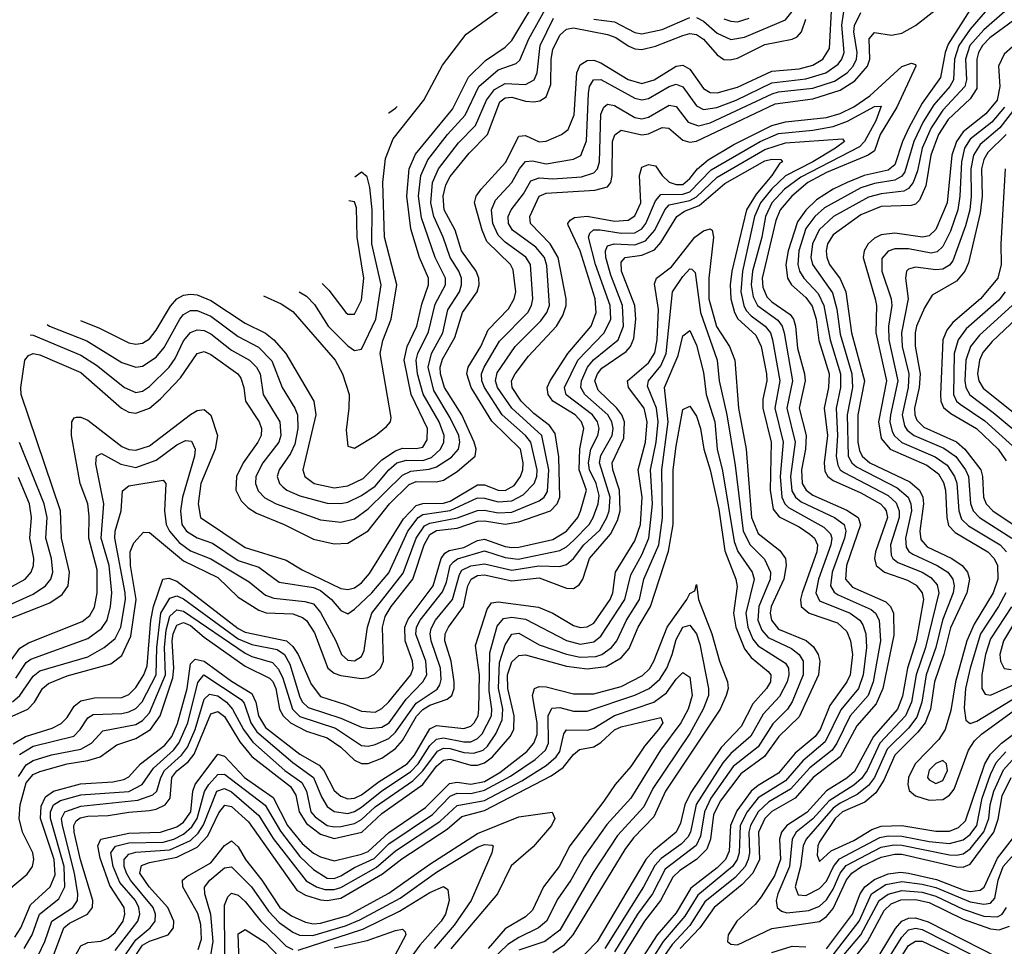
# Model space of a CAD drawing. Header units: inches. Extents: x 501365 to 657855, y 482276 to 547543.
# Tile 523 of 656: x 571391 to 574270, y 541956 to 544666. Entities that reach past the tile are written whole.
import ezdxf

# ---------------------------------------------------------------- set-up
doc = ezdxf.new("R2010")
doc.units = ezdxf.units.IN
doc.header["$MEASUREMENT"] = 0
doc.layers.add('A5574', color=7, linetype='Continuous')

msp = doc.modelspace()

# ---------------------------------------------------------------- linework, layer by layer
at = {"layer": 'A5574', "color": 5}
for points, elevation in [([(571342.7, 542617.3), (571414.8, 542650), (571434.2, 542670), (571457.9, 542710), (571475.1, 542724.9), (571530, 542746.9), (571657.3, 542782.7), (571690, 542806.6), (571716.3, 542863.7), (571731.9, 542970), (571715.3, 543070), (571714.3, 543110), (571724.2, 543135.8), (571752.4, 543167.6), (571770, 543166.7), (571870, 543083.4), (571970, 543034.7), (572030, 542976.8), (572090, 542939.2), (572111.8, 542931.8), (572190, 542928.8), (572218.2, 542918.2), (572230, 542909.4), (572253.2, 542873.2), (572292.3, 542770), (572310, 542755), (572330, 542748.4), (572390, 542739.1), (572410, 542742.2), (572428.3, 542751.7), (572446, 542770), (572455.1, 542790), (572451.6, 542890), (572459.5, 542920.5), (572477.1, 542950), (572540.9, 543030), (572573.3, 543130), (572590, 543160.4), (572610, 543172.6), (572670, 543179.3), (572730, 543199.1), (572750, 543200.6), (572810, 543190.5), (572850, 543197.5), (572942.7, 543230), (572962.5, 543250), (572970, 543269.5), (572967.8, 543387.8), (572956.2, 543456.2), (572939.6, 543479.6), (572893.8, 543513.8), (572856.9, 543550), (572831.2, 543590), (572829.4, 543610), (572839.4, 543630), (572878.3, 543681.7), (572960.9, 543770), (572979.5, 543800.5), (572988.7, 543830), (572989.2, 543850), (572965.4, 543970), (572942.1, 544010), (572884.8, 544070), (572882.2, 544090), (572909.9, 544150), (572930, 544158.8), (573072.6, 544167.4), (573110, 544177.3), (573119.2, 544190), (573123.6, 544210), (573124.6, 544310), (573131.4, 544328.6), (573150, 544342.8), (573210, 544329.2), (573230, 544331.7), (573270, 544350.4), (573288.6, 544348.6), (573330, 544313.7), (573350, 544307.3), (573370, 544310.7), (573600, 544420), (573710, 544434.8), (573790, 544459.4), (573832.7, 544487.3), (573869.8, 544530), (573876.6, 544550), (573875.2, 544610), (573890, 544628.3), (573940.6, 544620.6), (573970, 544625.9), (574010, 544649.2), (574130, 544743.3)], 3920), ([(571379.6, 542740.4), (571410, 542785.9), (571423.9, 542796.1), (571590, 542856.5), (571630, 542885.7), (571646.4, 542910), (571656.7, 542950), (571659.8, 542990), (571652.5, 543070), (571629.1, 543150), (571637.3, 543250), (571613.2, 543366.8), (571615.3, 543390), (571630, 543397.3), (571686.2, 543366.2), (571730, 543356.7), (571790, 543378.1), (571850, 543422.6), (571875.5, 543435.5), (571893.4, 543433.4), (571904.1, 543410), (571902.1, 543390), (571866.8, 543270), (571860.7, 543230), (571864.6, 543190), (571878.3, 543170), (571910, 543151), (571955, 543135), (572030, 543084.2), (572090, 543065.2), (572150, 543020.7), (572250, 543005.2), (572270, 542997.2), (572302.3, 542970), (572330, 542937.8), (572350, 542928.8), (572370, 542942), (572420.8, 542990), (572470, 543048.4), (572525.9, 543170), (572556.1, 543210), (572570, 543218.8), (572650, 543230.3), (572730, 543267.9), (572750, 543266.9), (572790, 543255.7), (572830, 543258.9), (572863.2, 543276.8), (572894.9, 543310), (572903.3, 543330), (572904.4, 543350), (572885.1, 543430), (572869.8, 543449.8), (572801.4, 543510), (572750, 543590), (572742, 543610), (572741, 543630), (572748.6, 543650), (572794.2, 543725.8), (572876.5, 543810), (572887.4, 543830), (572891.7, 543850), (572884.1, 543950), (572870.9, 543970.9), (572810, 544015.4), (572790, 544036.1), (572774.6, 544070), (572770.7, 544110), (572782.4, 544137.6), (572830, 544190.1), (572852.4, 544230), (572870, 544251.3), (572890, 544253.2), (572930, 544244.5), (573010, 544258), (573031.8, 544268.2), (573048.1, 544311.9), (573054.3, 544450), (573057.4, 544470), (573068.4, 544490), (573090, 544490.8), (573190, 544435.8), (573210, 544431.6), (573230, 544434.9), (573290, 544470.6), (573310, 544477.1), (573330, 544469.7), (573370, 544414.3), (573390, 544403), (573429.2, 544409.2), (573485.9, 544430), (573590, 544481.3), (573690, 544492.6), (573747.8, 544510), (573784, 544536), (573795, 544550), (573801.3, 544570), (573795, 544650), (573810, 544750.1)], 3960), ([(571568.8, 543785.8), (571624, 543764), (571710, 543720.9), (571730, 543716.7), (571750, 543720.1), (571770, 543733), (571790, 543757.9), (571831.7, 543828.3), (571850, 543849.1), (571870, 543860.5), (571890, 543863.5), (571910, 543860.8), (571950, 543844.4), (572050, 543778.5), (572110, 543748.7), (572134.3, 543730), (572169.5, 543690), (572251.2, 543550), (572256.5, 543510), (572218.4, 543350), (572224.2, 543330), (572251.5, 543310), (572310, 543296.9), (572350, 543302.6), (572395.5, 543324.5), (572450, 543379), (572490, 543405.4), (572510, 543412.6), (572550, 543411.6), (572570, 543416.2), (572582.4, 543437.6), (572583.6, 543470), (572535.7, 543570), (572515.4, 543670), (572523.5, 543710), (572551.8, 543770), (572566.4, 543833.6), (572586.3, 543890), (572586.7, 543910), (572560.3, 543970), (572534.2, 544054.2), (572522.8, 544150), (572529.8, 544230), (572547.8, 544272.2), (572656, 544404), (572702.8, 544497.2), (572753.4, 544546.6), (572810, 544585), (572830, 544605), (572916.6, 544750)], 4080), ([(571341.3, 542758.7), (571391.5, 542828.5), (571416.6, 542843.4), (571573.4, 542906.6), (571596.2, 542923.8), (571610, 542947.7), (571617.4, 542990), (571617.6, 543057.6), (571592.8, 543150), (571594.2, 543214.2), (571590, 543250), (571568.1, 543310), (571542.4, 543450), (571543.7, 543490), (571550, 543501.9), (571556.5, 543503.5), (571570, 543503.9), (571590, 543495.1), (571690, 543417.9), (571710, 543409), (571730, 543406.8), (571770, 543419.3), (571890, 543511.1), (571910, 543522.9), (571930, 543525.5), (571950, 543509.3), (571969.7, 543449.7), (571962.5, 543410), (571920.4, 543310), (571913, 543250), (571919.2, 543210), (572050, 543122.4), (572170, 543085.3), (572216.8, 543056.8), (572330, 543002.6), (572350, 542999.8), (572370, 543004.8), (572390, 543019), (572413.4, 543046.6), (572513.3, 543206.7), (572550, 543245.6), (572570, 543251.4), (572630, 543251.8), (572650, 543258), (572730, 543305.6), (572750, 543305.3), (572790, 543290.2), (572810, 543289), (572836.5, 543303.5), (572855.2, 543330), (572862.1, 543350), (572862.8, 543370), (572855.1, 543410), (572771.9, 543491.9), (572711.5, 543590), (572698.1, 543630), (572702.2, 543650), (572739.7, 543710), (572760.6, 543759.3), (572820.1, 543819.9), (572836.9, 543850), (572841.3, 543870), (572834, 543934), (572825.9, 543950), (572757.2, 544017.2), (572742.9, 544050), (572721, 544130), (572726.1, 544150), (572740.1, 544170), (572811.7, 544248.3), (572850, 544325.3), (572870, 544327.2), (572910, 544308.7), (572930, 544310.4), (572975.4, 544330), (572995.1, 544344.9), (573012.4, 544387.6), (573020.4, 544510), (573030, 544533.9), (573050, 544546.3), (573070, 544547.1), (573090, 544539.9), (573170, 544491.2), (573210, 544479.2), (573246.1, 544490), (573310, 544529.8), (573330, 544532.3), (573350, 544520.8), (573390, 544464.6), (573410, 544453.3), (573430, 544452), (573490, 544468.2), (573590, 544515.6), (573670, 544522.2), (573710, 544532.6), (573739.8, 544550), (573759, 544581), (573765.6, 544710)], 3980), ([(571471, 543774.4), (571478.1, 543770), (571587.2, 543727.2), (571690, 543663.5), (571730, 543649.7), (571750, 543652.4), (571790, 543678.7), (571813, 543707), (571858.8, 543790), (571870, 543804.1), (571890, 543815.2), (571910, 543815.2), (571950, 543798.8), (572030, 543739.9), (572088.7, 543708.7), (572127.8, 543667.8), (572158.1, 543590), (572195.7, 543530), (572203.4, 543510), (572203.9, 543470), (572195.7, 543424.3), (572183, 543397), (572149.4, 543350), (572143.9, 543330), (572150.1, 543310), (572160.1, 543300.1), (572172.3, 543290), (572210, 543273.2), (572290, 543252.2), (572330, 543251), (572350, 543255.1), (572390, 543274.6), (572430, 543302.2), (572470.2, 543350), (572494.1, 543370), (572521.8, 543378.2), (572570, 543376.6), (572594.7, 543385.3), (572620.9, 543410), (572631.3, 543430), (572631.8, 543450), (572617.3, 543490), (572570.6, 543570.6), (572554.1, 543630), (572550.3, 543670), (572555.1, 543690), (572586.7, 543753.3), (572606.1, 543833.9), (572635.6, 543890), (572635.7, 543910), (572605.4, 543970), (572566.1, 544086.1), (572557.4, 544150), (572563.6, 544210), (572584.5, 544255.5), (572641.9, 544330), (572693.7, 544386.3), (572733.1, 544470), (572790, 544519.1), (572842.3, 544537.7), (572853, 544547), (572879.3, 544610), (572940.6, 544719.4)], 4060), ([(574191.8, 544730), (574106.3, 544593.7), (574096.9, 544570), (574083.5, 544496.5), (574030, 544421.5), (573990.4, 544350), (573972.1, 544310), (573950, 544241), (573930, 544225.5), (573860.1, 544210), (573810.4, 544190), (573769.1, 544170), (573721, 544139), (573690, 544109), (573665.2, 544074.8), (573637.9, 543990), (573631.2, 543950), (573635.8, 543910), (573648.2, 543890), (573690, 543853.9), (573708.4, 543828.4), (573719.9, 543790), (573727.7, 543727.7), (573757.8, 543630), (573756.2, 543590), (573743.5, 543530), (573752.7, 543450), (573743.4, 543370), (573745.5, 543345.5), (573754.1, 543330), (573770, 543318.8), (573850, 543282.7), (573907.7, 543250), (573918.6, 543238.6), (573924.9, 543230), (573928.4, 543210), (573893.1, 543110), (573890.3, 543090), (573895.5, 543070), (573919.4, 543050), (573986.5, 543026.5), (574012.5, 543012.5), (574030.2, 542990.2), (574033.6, 542970), (574012.6, 542850), (573986.8, 542770), (573972.3, 542687.7), (573957.9, 542650), (573887.4, 542570), (573832.1, 542467.9), (573810, 542448.3), (573750, 542410.8), (573692.2, 542347.8), (573634.5, 542310), (573618, 542290), (573612.5, 542270), (573615.6, 542210), (573598, 542162), (573559.3, 542100.7), (573541.5, 542078.5), (573488.2, 542030), (573462.8, 541990), (573460.1, 541970), (573470, 541963), (573490, 541961.2), (573590, 542008.1), (573730, 542028.9), (573750, 542043.4), (573770, 542066.7), (573808.8, 542151.2), (573823.8, 542170), (573852.1, 542190), (573910, 542217.5), (573950, 542226.1), (573970, 542225.7), (574130, 542188.6), (574150, 542187.9), (574170, 542196.3), (574239.1, 542290), (574252.3, 542327.7), (574264.1, 542395.9), (574289.6, 542450.4)], 3920), ([(574232.5, 544710), (574170, 544637.8), (574136.6, 544590), (574124.5, 544550), (574121.9, 544490), (574110.7, 544470), (574063.7, 544416.3), (574033, 544367), (574005.6, 544310), (573979.2, 544220.8), (573970, 544207.8), (573950, 544196.8), (573890, 544186.7), (573850, 544174.5), (573744.5, 544115.5), (573715.6, 544090), (573690, 544055.2), (573669.2, 543990), (573666.7, 543950), (573671.4, 543930), (573684, 543910), (573725.4, 543865.4), (573742.1, 543830), (573760.4, 543730), (573791, 543630), (573791.3, 543590), (573777.9, 543530), (573781.9, 543450), (573778, 543390), (573782.8, 543362.8), (573790, 543350), (573801.6, 543341.6), (573930, 543274.2), (573953.5, 543253.5), (573962.9, 543230), (573962.7, 543210), (573937, 543130), (573939.6, 543099.6), (573944.1, 543090), (573958.7, 543078.7), (574030, 543050.2), (574055, 543035), (574073.4, 543013.4), (574078.4, 542990), (574039.5, 542830), (574011.8, 542750), (573998.6, 542670), (573981.2, 542630), (573906.3, 542550), (573869.3, 542470.7), (573852.7, 542447.3), (573830, 542427.4), (573757.8, 542382.2), (573710, 542329.2), (573661.7, 542290), (573649.3, 542270), (573642, 542190), (573607.3, 542110), (573603.1, 542090), (573605.8, 542070), (573618.9, 542058.9), (573634, 542053.9), (573698.7, 542061.3), (573730, 542073.7), (573750, 542092.6), (573770, 542123.6), (573789.9, 542170.1), (573807.4, 542192.6), (573910, 542246), (573947.2, 542252.8), (573970, 542251.9), (574110, 542224), (574130, 542222.5), (574150, 542227.2), (574170, 542241.7), (574210, 542291.5), (574224.7, 542330), (574228.6, 542370), (574239.7, 542410), (574267.9, 542472.1), (574301.3, 542510)], 3940), ([(571370, 542670.9), (571391.6, 542690), (571430, 542746.4), (571450, 542761.8), (571590, 542802.6), (571638, 542830), (571670, 542856.5), (571686.9, 542890), (571699.9, 542970), (571699.6, 542990), (571668.9, 543150), (571670.2, 543170), (571687.2, 543230), (571691.6, 543288.4), (571710, 543302.7), (571810, 543318.9), (571818.6, 543310), (571814.4, 543230), (571819, 543190), (571828.5, 543170), (571856.9, 543136.9), (571890, 543113), (571950, 543089.4), (572062.2, 543022.2), (572110, 542983.3), (572134.4, 542974.4), (572224.8, 542964.8), (572250, 542957.4), (572270, 542932.6), (572315.2, 542850), (572332, 542810), (572350, 542793.1), (572370, 542791.1), (572390, 542803.9), (572398.6, 542821.4), (572407.8, 542890), (572420.5, 542930), (572512.4, 543047.6), (572550.6, 543150), (572574.6, 543185.4), (572590, 543193.9), (572670.8, 543209.2), (572730, 543230.7), (572750, 543231.9), (572790, 543224.1), (572830, 543225.9), (572910, 543259.2), (572924.6, 543270), (572933.8, 543286.2), (572938.4, 543350), (572917.7, 543450), (572829.5, 543529.5), (572787.8, 543590), (572781.8, 543610), (572786.8, 543633.2), (572839.2, 543710), (572915, 543785.1), (572932.3, 543810), (572939.6, 543830), (572932.7, 543947.3), (572925.3, 543970), (572900.4, 544000.4), (572831.7, 544050), (572820.2, 544070), (572819.5, 544090), (572828.3, 544110), (572863.7, 544156.3), (572885.4, 544194.6), (572910, 544202.9), (572950, 544200.6), (573033.7, 544206.3), (573070, 544218), (573080.1, 544230), (573085.8, 544250), (573090.2, 544389.8), (573099.4, 544410), (573110, 544419), (573130, 544414.5), (573190, 544379.8), (573210, 544376), (573230, 544381), (573290, 544416.1), (573310, 544411.9), (573345.9, 544365.9), (573375.3, 544355.3), (573410, 544364.1), (573591.2, 544448.8), (573610, 544454.5), (573710, 544465.4), (573773.7, 544486.3), (573810.2, 544510), (573828.4, 544530), (573837.6, 544550), (573840, 544570), (573830.2, 544629.8), (573831.7, 544648.3), (573850, 544686.6)], 3940), ([(572103.7, 543858.5), (572155, 543835), (572190, 543812.3), (572313, 543670), (572334.8, 543630), (572353.8, 543570), (572353.5, 543530), (572345.1, 543465.1), (572350, 543419), (572370, 543412.5), (572431.4, 543450), (572463.9, 543476.1), (572475.1, 543490), (572477.5, 543502.5), (572444.5, 543690), (572452.5, 543727.5), (572476.8, 543790), (572494, 543890), (572458, 544030), (572452.9, 544190), (572460.4, 544259.6), (572482.8, 544317.2), (572572.3, 544430), (572627.4, 544532.6), (572696.2, 544623.8), (572790, 544691)], 4120), ([(573370, 544672), (573390, 544661.2), (573430, 544626.8), (573470, 544607.8), (573510, 544614.6), (573630, 544665.6), (573649.3, 544690)], 4040), ([(574271.2, 544690), (574210, 544636.5), (574169.4, 544590), (574156.5, 544550), (574159.3, 544490), (574154.4, 544470), (574090, 544400.8), (574056.6, 544350), (574030, 544290), (574016.3, 544223.7), (574003.7, 544190), (573990, 544171.8), (573975.8, 544164.2), (573910, 544156.5), (573873.3, 544146.7), (573770.1, 544090), (573728.9, 544051.1), (573709.5, 544010), (573704.7, 543970), (573708.9, 543950), (573767.3, 543867.3), (573779.8, 543819.8), (573790, 543746), (573824.5, 543630), (573826.2, 543590), (573810.4, 543510), (573813.4, 543390), (573824, 543370), (573838.1, 543358.1), (573956.9, 543296.9), (573988.8, 543270), (573997, 543250), (573998.6, 543230), (573980.9, 543150), (573983.4, 543123.4), (573990.8, 543110.8), (574002.5, 543102.5), (574074.1, 543070), (574104.4, 543050), (574119.1, 543030), (574123.1, 543010), (574120.7, 542990), (574089.1, 542910), (574069.9, 542830), (574041.6, 542750), (574029.1, 542670), (574014, 542626), (573990, 542594.5), (573927.4, 542532.6), (573890.2, 542450), (573873.2, 542426.8), (573840, 542400), (573790, 542375.4), (573770, 542360.6), (573690.4, 542269.6), (573682.3, 542250), (573674.3, 542190), (573658.5, 542130), (573666.8, 542106.8), (573690, 542105.3), (573730, 542125.7), (573750, 542146.9), (573770.4, 542190), (573787.7, 542212.3), (573905.7, 542274.3), (573930, 542279.7), (573970, 542278.8), (574050, 542262.8), (574110, 542256.6), (574150, 542267.8), (574170, 542283.4), (574189.8, 542310), (574205.1, 542390), (574230, 542458.8), (574246.6, 542493.4), (574274.8, 542525.2)], 3960), ([(571350.4, 542909.6), (571479.1, 542960.9), (571515.2, 542984.8), (571532.5, 543010), (571536.6, 543050), (571513, 543150), (571510.2, 543230), (571394.7, 543570), (571393.7, 543590), (571405.4, 543670), (571416.2, 543683.8), (571430, 543689.7), (571450, 543685.6), (571570, 543633.8), (571688.5, 543530), (571710, 543518.5), (571730, 543514.8), (571770, 543529.5), (571802.9, 543557.1), (571861.3, 543618.7), (571910, 543690.1), (571930, 543695.3), (571950, 543687.1), (572028.4, 543630), (572037.7, 543617.7), (572046.4, 543590), (572050.9, 543550), (572091, 543490), (572098.4, 543470), (572097, 543450), (572087.6, 543430), (572044.5, 543370), (572024.7, 543330), (572022.6, 543290), (572038.6, 543258.6), (572058.7, 543238.7), (572083.1, 543223.1), (572164.4, 543190), (572250, 543146.8), (572310, 543133.1), (572350, 543135.2), (572410, 543171), (572472, 543250), (572530, 543307.1), (572550, 543315.4), (572610, 543314), (572630, 543319.7), (572670, 543344.8), (572722.8, 543390), (572726, 543410), (572719.5, 543430), (572684, 543510), (572633.4, 543590), (572621.1, 543630), (572620.4, 543650), (572626.9, 543673.1), (572663.7, 543736.3), (572685.9, 543810), (572728.6, 543870), (572734.1, 543890), (572733.2, 543910), (572725.5, 543930), (572683.1, 543990), (572664.4, 544050), (572632, 544110), (572629.2, 544150), (572636.7, 544183.3), (572650, 544207.2), (572704.8, 544275.2), (572758.3, 544330), (572795, 544425.1), (572810, 544437.2), (572830, 544439.5), (572870, 544427.2), (572894.7, 544425.3), (572911.7, 544428.3), (572930, 544440.1), (572944, 544476), (572945.1, 544550), (572950, 544578.8), (572970, 544620.4), (572990, 544638.3), (573010, 544641.8), (573110, 544622.8), (573133.7, 544613.7), (573170, 544588.8), (573190, 544580.5), (573210, 544578.6), (573250, 544588.3), (573330, 544619.7), (573350, 544625.1), (573370, 544622.1), (573390, 544608.9), (573430, 544563.4), (573450, 544549.8), (573468, 544548), (573490, 544553.3), (573570, 544593.1), (573650, 544609), (573664, 544616), (573677.3, 544630), (573690, 544667.2)], 4020), ([(571421.5, 543744.7), (571430, 543743.1), (571570, 543685.3), (571615.7, 543655.7), (571696.9, 543590), (571730, 543575.3), (571750, 543579.4), (571770, 543593), (571827.7, 543650), (571845.2, 543674.8), (571870, 543726.4), (571890, 543751.1), (571910, 543759), (571930, 543756.7), (571950, 543747.3), (572010, 543699.9), (572063.1, 543670), (572083.5, 543650), (572093.8, 543630), (572102.4, 543570), (572152, 543490), (572154.2, 543450), (572148.3, 543430), (572101.4, 543370), (572081, 543330), (572080.1, 543310), (572088.2, 543288.2), (572107.9, 543267.9), (572140.4, 543250), (572270, 543203.8), (572330, 543196.1), (572370, 543206.5), (572410, 543235.1), (572510, 543333.5), (572534.2, 543345.8), (572588.6, 543351.4), (572610, 543358.3), (572653.2, 543386.8), (572674.3, 543410), (572678.2, 543430), (572674.5, 543450), (572650, 543501.9), (572601.8, 543581.8), (572585.2, 543650), (572594.7, 543690), (572628.1, 543750), (572642.6, 543817.4), (572676.9, 543870), (572683.1, 543890), (572682.7, 543910), (572675.1, 543930), (572649.9, 543970.1), (572629.3, 544030), (572601.5, 544090), (572593.3, 544130), (572597.9, 544190), (572615.5, 544230), (572674.3, 544305.7), (572723.7, 544356.3), (572755.6, 544430), (572778.8, 544461.2), (572810, 544479.5), (572870, 544476.6), (572895.2, 544490), (572903.6, 544510), (572913, 544590), (572952.1, 544670)], 4040), ([(573070, 544666.8), (573130, 544659.9), (573190, 544628.1), (573210, 544624.6), (573270, 544636.6), (573350, 544672.5)], 4040), ([(573450, 544668.7), (573470, 544661.1), (573490, 544659.8), (573523.8, 544670)], 4060), ([(574296.6, 544663.4), (574227.7, 544612.3), (574206.2, 544590), (574194.8, 544570), (574189.5, 544550), (574190, 544464.3), (574170, 544434.7), (574106.1, 544373.9), (574077.6, 544330), (574054.8, 544270), (574040.1, 544179.9), (574021.8, 544138.2), (574010, 544126.4), (573997.6, 544122.4), (573910, 544119.8), (573850, 544095.2), (573770, 544037.1), (573753.4, 544010), (573749.1, 543990), (573750.6, 543970), (573759.1, 543950), (573790, 543908.5), (573806.7, 543870), (573823.3, 543750), (573861.1, 543610), (573842.1, 543510), (573841.9, 543430), (573846.3, 543406.3), (573854.6, 543390), (573876.3, 543370), (573994, 543314), (574022.3, 543290), (574031.7, 543270), (574034, 543250), (574023.4, 543170), (574026, 543146), (574044.5, 543124.5), (574116.2, 543090), (574146.3, 543070), (574162.2, 543050), (574168, 543030), (574160.9, 542990), (574112.8, 542887.2), (574093.3, 542810), (574066.2, 542730), (574054.5, 542650), (574038.3, 542610), (574017.5, 542582.5), (573950, 542515.6), (573918, 542442), (573894.7, 542405.3), (573862.2, 542377.8), (573797.3, 542350), (573775.2, 542330), (573730, 542261.7), (573724.3, 542250), (573722.9, 542222.9), (573730, 542204.3), (573764, 542236), (573830, 542266), (573882.4, 542297.6), (573910, 542307.4), (573969.9, 542309.9), (574070, 542293), (574110, 542293.5), (574136.4, 542303.6), (574156.3, 542323.7), (574213.2, 542490), (574230, 542518.3), (574261.4, 542550), (574300.4, 542579.6)], 3980), ([(574293.9, 544586.1), (574270, 544565.4), (574253.5, 544530), (574257, 544470), (574248.8, 544430), (574216.3, 544390), (574150, 544337.5), (574130.2, 544310), (574116.2, 544270), (574102.7, 544130), (574070, 544052.5), (574050, 544033.5), (574030.5, 544029.5), (573950, 544041.6), (573910, 544036.7), (573890, 544026.6), (573871.8, 544010), (573860.2, 543990), (573857.7, 543970), (573892.6, 543850), (573896, 543830), (573894, 543750), (573925.9, 543610), (573902.5, 543490), (573910, 543440.8), (573936, 543410), (574043.1, 543363.1), (574077.7, 543337.7), (574092.4, 543312.4), (574098.3, 543290), (574101.5, 543210), (574107.2, 543187.2), (574126.1, 543166.1), (574221.8, 543110), (574240.8, 543090), (574250.5, 543070), (574251.1, 543030), (574237.6, 542990), (574181.7, 542898.3), (574160.9, 542850), (574126.8, 542730), (574113.7, 542646.3), (574096.9, 542590), (574078.8, 542561.2), (574009.4, 542490), (573990, 542450), (573987.5, 542430), (573991.8, 542411.8), (574010, 542396), (574050, 542383.9), (574090, 542386.1), (574110, 542398.3), (574123.7, 542416.3), (574165.6, 542530), (574183.2, 542556.8), (574203.3, 542576.7), (574295.6, 542644.4)], 4020), ([(571371.8, 542548.2), (571408.1, 542570), (571485.6, 542594.3), (571512.6, 542607.4), (571530, 542625.1), (571550, 542658.9), (571570, 542674.4), (571610, 542683.1), (571690, 542683.8), (571710, 542693), (571730, 542713.1), (571754, 542750), (571763.5, 542776.5), (571774.8, 542910), (571782.2, 542950), (571809.9, 543030), (571827.1, 543032.9), (571850, 543023.7), (572030, 542886.1), (572050, 542875.4), (572171.3, 542850), (572190, 542833.1), (572205.5, 542810), (572242.8, 542722.8), (572270, 542686.7), (572343.7, 542663.7), (572390, 542643.8), (572430, 542641.4), (572450, 542651.7), (572470, 542671.6), (572534.7, 542750), (572541.2, 542770), (572539.5, 542790), (572518.1, 542850), (572516.7, 542890), (572526.7, 542913.3), (572600.2, 543010), (572623.1, 543090), (572634.1, 543105.9), (572646.7, 543113.3), (572690, 543122.3), (572730, 543142.9), (572750, 543146.4), (572810, 543125.4), (572830, 543122.9), (572850, 543123.6), (572950, 543146.2), (572990, 543170.3), (573023.1, 543210), (573031.2, 543228.8), (573048, 543290), (573027.3, 543350), (573029, 543411), (573040.3, 543470), (573034, 543490), (573014.9, 543510), (572949.5, 543550), (572936, 543570), (572933.7, 543590), (572942.1, 543610), (572993.3, 543690), (573061.8, 543770), (573076.9, 543810), (573074, 543850), (573029.4, 543990), (572994.8, 544065.2), (572993.5, 544070), (573000.7, 544079.3), (573013, 544087), (573050, 544091.1), (573130, 544076.9), (573170, 544079.7), (573190, 544092.2), (573207.4, 544130), (573203.7, 544210), (573210, 544235), (573230, 544242.4), (573250, 544238.1), (573269.6, 544210), (573290, 544190.4), (573310, 544183.5), (573330, 544184), (573350, 544200.9), (573372.9, 544230), (573404.3, 544255.7), (573479.3, 544300.7), (573590, 544356.5), (573630, 544367.3), (573750, 544380.2), (573790, 544391.7), (573830, 544411.2), (573876.9, 544443.1), (573970, 544529.2), (573998.2, 544538.2), (574010, 544534.3), (574011, 544530), (573955.3, 544410), (573906.6, 544330), (573890, 544282.3), (573872.2, 544270), (573750, 544218.9), (573695.6, 544190), (573648.8, 544150), (573614.5, 544110), (573601.6, 544078.4), (573562, 543910), (573563.9, 543883.9), (573575.6, 543855.6), (573590, 543840.8), (573643.8, 543803.8), (573654, 543790), (573659.4, 543770), (573665.2, 543705.2), (573685.9, 543630), (573687.4, 543610), (573670.6, 543530), (573690.7, 543450), (573688.8, 543410), (573677.1, 543350), (573679, 543310), (573690.2, 543290.2), (573710, 543275.3), (573810, 543231.9), (573842.4, 543210), (573849, 543189), (573808.6, 543070), (573805.8, 543030), (573826.4, 543006.4), (573923.3, 542963.3), (573936.9, 542950), (573945.7, 542930), (573946.6, 542866.6), (573915.1, 542710), (573894.9, 542665.1), (573838.6, 542601.4), (573790, 542510), (573711.1, 542450), (573658, 542390), (573590, 542351), (573569.5, 542330), (573551.5, 542290), (573554.3, 542210), (573534.7, 542170), (573503, 542137), (573421.6, 542070), (573379.4, 542010), (573322.4, 541950)], 3880), ([(571390, 542516.9), (571430, 542541.3), (571548.7, 542571.3), (571567.7, 542590), (571590, 542624.7), (571605.6, 542634.4), (571690, 542636.7), (571710, 542641.7), (571730, 542651.9), (571748.9, 542671.1), (571789.6, 542750.4), (571791.8, 542830), (571803.6, 542930), (571830, 542974.3), (571850, 542980.7), (571870, 542972.3), (572030, 542855.5), (572070, 542838.4), (572144, 542824), (572165.5, 542810), (572181, 542781), (572210, 542684.6), (572217.9, 542670), (572234.7, 542654.7), (572330, 542623.9), (572390, 542597.3), (572413.6, 542593.6), (572450, 542597.1), (572470.8, 542610), (572520.7, 542679.3), (572569.9, 542730), (572581.2, 542750), (572578.8, 542790), (572549.4, 542869.4), (572551.6, 542890), (572561.8, 542910), (572626.8, 542993.2), (572638.6, 543021.4), (572649.6, 543070), (572659.1, 543080.9), (572670.8, 543089.2), (572750, 543113.2), (572810, 543093.3), (572848.3, 543088.3), (572970, 543113.5), (572990, 543124.2), (573010, 543143.1), (573055.7, 543190), (573067.7, 543210), (573082, 543250), (573085.5, 543274.5), (573076.7, 543310), (573056.8, 543350), (573054.6, 543370), (573060.7, 543410), (573081, 543450), (573085.7, 543470), (573080.6, 543490), (573066, 543510), (572988.8, 543568.8), (572984.1, 543590), (573022.7, 543670), (573100.4, 543750), (573119, 543790), (573117.1, 543830), (573074.8, 543950), (573053.9, 544030), (573058.3, 544041.7), (573069, 544050.9), (573088.5, 544051.5), (573150, 544041.2), (573190, 544042.7), (573210, 544054.6), (573222.2, 544070), (573250, 544136.3), (573265.7, 544154.3), (573330, 544155.7), (573350, 544162.1), (573412.9, 544227.1), (573555.8, 544310), (573610, 544333.3), (573710, 544343), (573770, 544353.7), (573811.1, 544368.9), (573890, 544411.7), (573910, 544412.5), (573894.2, 544370), (573861.4, 544310), (573846.1, 544293.9), (573674.7, 544205.3), (573627.4, 544170), (573590.4, 544130), (573571.9, 544090), (573561.4, 544030), (573534, 543930), (573529.9, 543890), (573535.4, 543855.4), (573548.5, 543830), (573607.4, 543787.4), (573620.7, 543770), (573626.2, 543750), (573650.2, 543610), (573634.2, 543530), (573658.1, 543430), (573644.7, 543330), (573648.6, 543288.6), (573659.3, 543270), (573676.3, 543256.3), (573773.9, 543210), (573801.4, 543190), (573806.6, 543170), (573802.7, 543150), (573767.1, 543050), (573762.1, 543010), (573772.2, 542992.2), (573784.2, 542984.2), (573880.8, 542940.8), (573893.5, 542930), (573903.9, 542910), (573907.5, 542850), (573887, 542730), (573872.3, 542690), (573819.2, 542630), (573780.6, 542550), (573766.6, 542530), (573701.3, 542478.7), (573644.6, 542415.4), (573581.3, 542378.7), (573550, 542349.3), (573527.4, 542310), (573522.8, 542290), (573524.5, 542230), (573521.4, 542210), (573512, 542190), (573482.7, 542157.3), (573393.9, 542086.1), (573350, 542017.1), (573298.3, 541961.7), (573263, 541910)], 3860), ([(572469.3, 544393.2), (572470, 544392.9), (572490, 544406.9), (572494.3, 544411.5)], 4140), ([(574270.9, 544410), (574234, 544366), (574170, 544316), (574153.9, 544290), (574144.6, 544250), (574140.4, 544150), (574134.4, 544110), (574112.6, 544047.4), (574090, 544002.8), (574073.2, 543986.8), (574056.5, 543983.5), (573990, 543995.7), (573950, 543995.6), (573930, 543989.1), (573912.3, 543967.7), (573912.2, 543930), (573939.1, 543850), (573941.2, 543830), (573931.4, 543770), (573932.6, 543730), (573959, 543610), (573937.1, 543510), (573935.6, 543490), (573941.8, 543461.8), (573948.7, 543448.7), (573969.9, 543429.9), (574068, 543388), (574103, 543363), (574124.8, 543330), (574130.8, 543310.8), (574137.1, 543230), (574145.3, 543205.3), (574165.4, 543185.4), (574257.8, 543130), (574276.5, 543110)], 4040), ([(574303.9, 544410), (574257.1, 544350), (574199, 544301), (574179.9, 544270), (574172.6, 544230), (574173.4, 544150), (574168.8, 544110), (574156.6, 544063.4), (574119, 543961), (574110, 543947.9), (574090, 543936.6), (574070, 543934), (574010, 543941.7), (573990, 543936.2), (573984, 543930), (573981.5, 543910), (573989.2, 543849.2), (573969.3, 543750), (573971.1, 543710), (573991.2, 543630), (573988.8, 543590), (573971.6, 543510), (573978.1, 543478.1), (573985.9, 543465.9), (574006.3, 543450), (574093.1, 543413.1), (574128.1, 543388.1), (574156.7, 543350), (574165.7, 543330), (574171.6, 543251.6), (574178.8, 543230), (574197.6, 543210), (574291.6, 543150)], 4060), ([(571387.3, 542452.7), (571410, 542487.5), (571430, 542499.9), (571483.6, 542516.4), (571570, 542532.4), (571600.6, 542550), (571633.6, 542586.4), (571730, 542604.6), (571750, 542617.1), (571770, 542639.1), (571816.9, 542750), (571813.9, 542830), (571819, 542881), (571830, 542921.7), (571850, 542940.4), (571870, 542936.5), (572050, 542813.7), (572070, 542803.3), (572130, 542785.8), (572147.2, 542767.2), (572160.4, 542740.4), (572188.1, 542650), (572210, 542628.3), (572313.9, 542593.9), (572390, 542543.9), (572410, 542541.7), (572430, 542546.4), (572470, 542563.9), (572490, 542582.9), (572550, 542667.1), (572611.4, 542708.6), (572619.1, 542720.9), (572623.3, 542736.7), (572621.5, 542770), (572594.5, 542850), (572591, 542870), (572594, 542886), (572607.2, 542910), (572656.1, 542970), (572676.8, 543043.2), (572684.2, 543055.8), (572710, 543068.5), (572750, 543074.9), (572830, 543055.8), (572909.1, 543069.1), (572970, 543067.1), (572990, 543072.6), (573010, 543090.1), (573040.5, 543130), (573087.3, 543172.7), (573107.8, 543210), (573114.2, 543230), (573117.1, 543270), (573086.3, 543370), (573090, 543391.4), (573123.7, 543450), (573126.6, 543470), (573122, 543490), (573110.4, 543510), (573043.2, 543570), (573032, 543590), (573033.9, 543610), (573051, 543650), (573069, 543671), (573141.3, 543730), (573156.4, 543770), (573153.8, 543830), (573119.1, 543919.1), (573105, 543970), (573103.4, 543990), (573110, 544004.8), (573129.4, 544010.6), (573190, 544007.6), (573221.1, 544018.9), (573248.2, 544050), (573277.5, 544110), (573290, 544124), (573350, 544137.5), (573370, 544148), (573430, 544205.3), (573570, 544286.6), (573630, 544306), (573797.3, 544317.3), (573802.7, 544310), (573776, 544290), (573709.7, 544250), (573630, 544209.6), (573590, 544171.2), (573557.2, 544130), (573539.7, 544090), (573504.3, 543930), (573499.3, 543870), (573507.9, 543830), (573515.6, 543815.6), (573530, 543799.4), (573570.6, 543770), (573585.9, 543750), (573592.4, 543730), (573613.7, 543610), (573598.5, 543530), (573623.5, 543430), (573614.7, 543330), (573619, 543270), (573627.9, 543250), (573639.2, 543239.2), (573742.3, 543182.3), (573762, 543162), (573765.6, 543150), (573763.2, 543130), (573726.5, 543030), (573719.2, 542990), (573730, 542966.7), (573819.7, 542930), (573847.1, 542910), (573856.3, 542896.3), (573864.7, 542870), (573867.5, 542830), (573857.6, 542750), (573843.2, 542710), (573792, 542648), (573745.9, 542554.1), (573680.8, 542499.2), (573630, 542440.3), (573550, 542390.5), (573518.1, 542350), (573498.1, 542310), (573494.6, 542230), (573488.6, 542210), (573475.4, 542190), (573373.6, 542106.4), (573335.8, 542044.2), (573272.1, 541970), (573240.2, 541919.8)], 3840), ([(574275, 544330), (574222.2, 544277.8), (574210, 544256.7), (574203.6, 544230), (574205.5, 544150), (574199.6, 544100.4), (574164.9, 543955.1), (574154.5, 543930), (574130, 543901), (574059.4, 543860.6), (574036.4, 543823.6), (574013.7, 543770), (574009, 543750), (574009, 543711), (574024.2, 543630), (574020.6, 543590), (574007.5, 543530), (574008, 543510), (574014.5, 543494.5), (574034.7, 543474.7), (574130, 543431), (574154.8, 543410), (574201, 543350), (574206.1, 543330), (574208.8, 543270), (574217.1, 543250), (574236, 543230), (574316.2, 543176.2)], 4080), ([(571358.5, 542121.5), (571412.5, 542167.5), (571428.1, 542190), (571432.1, 542210), (571429.1, 542230), (571399.2, 542290), (571389.3, 542330), (571392, 542370), (571410, 542434.3), (571430, 542458.5), (571450, 542467.8), (571529.7, 542490.3), (571590, 542499.4), (571626.1, 542510), (571674.6, 542545.4), (571730, 542564.4), (571773.4, 542590), (571801.5, 542630), (571838.4, 542741.6), (571841.5, 542770), (571836.5, 542850), (571839.2, 542870), (571850, 542895.6), (571870, 542902.8), (571890, 542894.2), (571930, 542859.9), (572050, 542775.1), (572120.9, 542740.9), (572130.8, 542730.8), (572140.2, 542710), (572150.4, 542650), (572161.7, 542630), (572183, 542610), (572230, 542585.4), (572290, 542565.9), (572330, 542538.7), (572370, 542500.6), (572390, 542490.8), (572410, 542490.9), (572450, 542506.9), (572490, 542534.8), (572510, 542558.2), (572550.7, 542629.3), (572570, 542649.2), (572590, 542661.1), (572641, 542679), (572654.6, 542690), (572661.4, 542710), (572661.6, 542730), (572652.2, 542790), (572634.3, 542850), (572635.3, 542870), (572644.3, 542890), (572688.3, 542950), (572701.6, 543010), (572710.6, 543030), (572730, 543040.2), (572750, 543042.6), (572830, 543025.3), (572910, 543033.4), (572990, 543003.5), (573010, 543002.4), (573027, 543013), (573037.6, 543030), (573057.2, 543090), (573118.8, 543161.2), (573138.6, 543201.4), (573146.5, 543230), (573145.2, 543290), (573124.8, 543350), (573123.6, 543370), (573157.4, 543442.6), (573159.1, 543490), (573151.5, 543510), (573136.9, 543530), (573082.1, 543582.1), (573072.9, 543610), (573080, 543630), (573093.1, 543646.9), (573164.2, 543695.8), (573176.9, 543710), (573186.5, 543733.5), (573193, 543790), (573190, 543830), (573150.2, 543930), (573150, 543956.6), (573161.7, 543970), (573210, 543977.4), (573247.1, 543992.9), (573266, 544014), (573312.4, 544090), (573334.6, 544105.4), (573377.3, 544122.7), (573453, 544187), (573570, 544253.1), (573590, 544258), (573616.9, 544256.9), (573621.5, 544250), (573614, 544246), (573590.6, 544210), (573544.7, 544155.3), (573516.1, 544110), (573473.2, 543930), (573468.3, 543890), (573470, 543850), (573480.6, 543810), (573490.8, 543790.8), (573543.2, 543743.2), (573559, 543710), (573574.9, 543630), (573575.9, 543610), (573564.3, 543555.7), (573563.5, 543530), (573587.9, 543430), (573585, 543290), (573594.4, 543234.4), (573611.8, 543211.8), (573670, 543183.3), (573701.4, 543161.4), (573714.8, 543150), (573723.6, 543130), (573721.9, 543110), (573679, 542990), (573673.9, 542970), (573675.6, 542950), (573699.8, 542930), (573782, 542902), (573810, 542876.9), (573820.7, 542850), (573825.8, 542810), (573819.1, 542750), (573810, 542729.6), (573759.8, 542660.2), (573731.3, 542590), (573716.5, 542570), (573658.7, 542521.3), (573610, 542462.4), (573550, 542426.8), (573530, 542410), (573487.5, 542352.5), (573468.9, 542310), (573465.5, 542234.5), (573454.4, 542210), (573430, 542185.6), (573353.8, 542126.2), (573310, 542054.7), (573255.1, 541990), (573203, 541910)], 3820), ([(572207.8, 543869.6), (572230, 543857.1), (572252.6, 543832.6), (572293, 543770), (572350, 543712.4), (572370, 543698), (572390, 543702.7), (572431.8, 543790), (572448.3, 543890), (572420.5, 544010), (572421.4, 544110), (572415.1, 544175.1), (572406.7, 544206.7), (572390, 544219.6)], 4140), ([(572390, 544219.6), (572371.3, 544205.2)], 4140), ([(574272.8, 544230), (574260, 544010), (574260.9, 543950), (574251.5, 543910), (574200.5, 543850), (574119.4, 543780.6), (574102.3, 543757.7), (574090.5, 543730), (574083.1, 543570), (574084.3, 543550), (574092.2, 543532.2), (574113.8, 543513.8), (574188.7, 543470), (574252.4, 543410), (574275.6, 543375.6)], 4120), ([(572275.3, 543894.6), (572295.1, 543875.1), (572344.1, 543810), (572350, 543805.1), (572370, 543804.3), (572390, 543845.7), (572396.7, 543910), (572377.3, 544030), (572376, 544116), (572370, 544133.6), (572352.9, 544135.8)], 4160), ([(571376.9, 541983.1), (571394.3, 542010), (571422.4, 542077.6), (571479.5, 542130), (571494.6, 542165.4), (571491.7, 542210), (571451.3, 542330), (571453.8, 542366.2), (571466.8, 542393.2), (571490, 542410), (571568.7, 542431.3), (571663, 542437), (571695.6, 542444.4), (571710, 542452.3), (571743.9, 542490), (571815.2, 542544.8), (571836, 542570), (571852.6, 542607.4), (571880.6, 542710), (571890, 542782.5), (571904.3, 542795.7), (571930.1, 542790), (572010, 542731.5), (572070, 542695.4), (572081.5, 542670), (572089.3, 542630), (572110, 542596.2), (572210, 542518.4), (572266.2, 542486.2), (572280.6, 542470), (572310, 542411.9), (572330, 542395.8), (572350, 542387.7), (572370, 542389.6), (572390, 542399.4), (572441.9, 542438.1), (572523.9, 542490), (572544.9, 542515.1), (572590, 542591.9), (572610, 542601.8), (572690, 542592.8), (572710, 542600.1), (572719.9, 542610), (572731.3, 542630), (572733.9, 542650), (572735.3, 542750), (572723.6, 542836.4), (572757.4, 542942.6), (572770, 542960.8), (572790, 542963.7), (572907.9, 542947.9), (572950, 542930), (573010, 542894.5), (573030, 542888.5), (573050, 542890.3), (573070, 542901.7), (573117.7, 542970), (573125.6, 542990), (573133, 543050), (573190, 543142.2), (573205.8, 543190), (573211.5, 543270), (573198.9, 543350), (573221, 543430), (573226, 543490), (573217.2, 543530), (573171, 543590), (573167.9, 543610), (573230, 543662.2), (573248.1, 543691.9), (573254.9, 543730), (573258.5, 543818.5), (573247, 543893), (573253.1, 543910), (573297.2, 543942.8), (573364.7, 544030), (573390, 544048.5), (573410, 544054.1), (573415.7, 544050), (573420.1, 544030), (573405.7, 543910), (573406.2, 543850), (573428.7, 543768.7), (573466.8, 543710), (573482.2, 543670), (573493.1, 543530), (573515.4, 543410), (573530.7, 543210), (573550, 543163.6), (573613.8, 543113.8), (573630.6, 543090), (573632.6, 543070), (573625.4, 543030), (573588, 542950), (573585.4, 542930), (573589, 542910), (573610, 542883.8), (573690.8, 542850.8), (573712.5, 542832.5), (573725.5, 542810), (573730.3, 542790), (573726.2, 542750), (573670, 542627.8), (573610.5, 542569.5), (573569, 542511), (573499.1, 542460.9), (573439.2, 542380.8), (573419.6, 542340.4), (573410.6, 542269.4), (573399.7, 542240.3), (573370, 542210.2), (573321.5, 542178.5), (573301.2, 542158.8), (573265.1, 542090), (573217.7, 542030), (573153.7, 541926.3)], 3780), ([(571403.7, 541950), (571427.7, 541990), (571449.2, 542050.8), (571504.9, 542095.1), (571522.6, 542130), (571520.9, 542190), (571481.2, 542330), (571480.8, 542350), (571489.4, 542370), (571510, 542382.9), (571570, 542399), (571710, 542408.9), (571748.8, 542430), (571782.5, 542477.5), (571840.5, 542530), (571856.6, 542550), (571882.1, 542610), (571912, 542728), (571929.3, 542750), (572038.3, 542678.3), (572047.3, 542667.3), (572067.1, 542610), (572083.9, 542583.9), (572190, 542493.4), (572249.8, 542450), (572273, 542393), (572290, 542365.5), (572310.4, 542350.4), (572350, 542344.9), (572370, 542350.8), (572390, 542363.6), (572450, 542411.2), (572533.9, 542466.1), (572556.5, 542490), (572590, 542543.7), (572610, 542562.1), (572630, 542566.2), (572690, 542554.1), (572710, 542554.4), (572730, 542563.7), (572742.8, 542577.2), (572770.5, 542630), (572771.6, 542650), (572763.6, 542703.6), (572765.3, 542814.7), (572787.3, 542892.7), (572805.3, 542914.7), (572830, 542918.9), (572870, 542912.9), (572990, 542850.6), (573030, 542839.7), (573070, 542847.1), (573090, 542862.8), (573160.5, 542970), (573177.7, 543042.3), (573210, 543100.7), (573230.3, 543150), (573241.5, 543250), (573235.4, 543350), (573252, 543430), (573257.4, 543490), (573252.6, 543530), (573226.2, 543593.8), (573229.6, 543610), (573265.9, 543654.1), (573281.3, 543690), (573299.3, 543870), (573330, 543914.9), (573350, 543936.8), (573355.9, 543935.9), (573366.4, 543926.4), (573382, 543810), (573430.3, 543670), (573436.6, 543610), (573458.7, 543510), (573482.7, 543362.7), (573506.5, 543170), (573526.8, 543130), (573568.3, 543088.3), (573586.5, 543050), (573585.6, 543030), (573551.8, 542950), (573549.7, 542910), (573560.9, 542880.9), (573579.2, 542859.2), (573647.3, 542827.3), (573670.3, 542810), (573681.7, 542790), (573682.2, 542750), (573650, 542671.7), (573636, 542650), (573593.4, 542606.6), (573550, 542540.1), (573477.4, 542482.6), (573411.9, 542390), (573393.1, 542350), (573381.5, 542278.5), (573369.2, 542250.8), (573278.5, 542181.5), (573240.9, 542110), (573197.1, 542050), (573130, 541940)], 3760), ([(574272.5, 543870), (574253.9, 543846.1), (574158.5, 543761.5), (574135, 543730), (574122.9, 543690), (574121.3, 543570), (574130.5, 543550.5), (574141.1, 543541.1), (574213, 543493), (574304.6, 543410)], 4140), ([(574292.5, 543830), (574197.1, 543742.9), (574171, 543710), (574157.4, 543670), (574154.2, 543610), (574157.7, 543590), (574168.9, 543568.9), (574237.5, 543517.5), (574341.4, 543430)], 4160), ([(574323.8, 543810), (574234.8, 543725.2), (574207.6, 543692.4), (574197.5, 543670), (574191.6, 543630), (574195.2, 543610), (574207.9, 543587.9), (574374.8, 543454.8)], 4180), ([(571445.2, 541930), (571464.5, 541970), (571484.4, 542030), (571545.9, 542070), (571559.5, 542090), (571560.7, 542110), (571551.4, 542170), (571515.7, 542310), (571513.3, 542330), (571522.4, 542350), (571570, 542366.4), (571736.6, 542383.4), (571780.5, 542399.5), (571791.6, 542410), (571803.5, 542450), (571814.6, 542470), (571864.4, 542515.6), (571881.4, 542538.6), (571904.2, 542590), (571930, 542678.7), (571946, 542694), (571970, 542688.7), (571995.4, 542670), (572013.3, 542650), (572045.5, 542590), (572072.9, 542552.9), (572166.3, 542470), (572215.5, 542435.5), (572229.3, 542410), (572242.4, 542350), (572254.5, 542334.5), (572290, 542310), (572310, 542305.5), (572330, 542307.2), (572370, 542315.2), (572390, 542326.9), (572430, 542364), (572540.2, 542439.8), (572570, 542469.5), (572612.7, 542527.3), (572630, 542535.6), (572650, 542534.8), (572690, 542522.8), (572719.1, 542520.9), (572746.3, 542530), (572758.6, 542541.4), (572782.7, 542577.3), (572801.7, 542618.3), (572803.5, 542650), (572791.4, 542711.4), (572794.2, 542785.8), (572810, 542837.8), (572830, 542869.3), (572850, 542872.1), (572910, 542837.6), (572990, 542810.4), (573030, 542802.3), (573075.8, 542804.2), (573093, 542810), (573121.4, 542830), (573136.9, 542850), (573165.1, 542910), (573203.2, 542970), (573215.6, 543030), (573259.7, 543130), (573270.4, 543209.6), (573268.5, 543350), (573286.6, 543490), (573276.6, 543590), (573316.2, 543683.8), (573330, 543740.9), (573350, 543757.1), (573370, 543714.2), (573390, 543634), (573398.4, 543570), (573423.2, 543490), (573430.5, 543410), (573446.4, 543346.4), (573480.4, 543140.4), (573491.2, 543111.2), (573532.8, 543050), (573538.4, 543030), (573513.8, 542930), (573520, 542890), (573534.9, 542854.9), (573550, 542834.6), (573630, 542784), (573638.7, 542770), (573640, 542750), (573635.2, 542730), (573613, 542687), (573564.5, 542635.5), (573528.8, 542571.2), (573470, 542520.5), (573447.1, 542492.9), (573369, 542371), (573352.2, 542290), (573344.5, 542275.5), (573325, 542255), (573266.4, 542213.6), (573247.7, 542192.3), (573215.3, 542130), (573101.8, 541950)], 3740), ([(571489.4, 541930), (571519.7, 542010), (571536.3, 542023.7), (571588.8, 542050), (571604, 542070), (571605.1, 542090), (571569.1, 542209.1), (571550, 542290), (571548.7, 542310), (571556.4, 542323.6), (571567.8, 542332.2), (571590, 542337), (571650, 542338.4), (571710, 542349.1), (571770, 542353.2), (571790, 542357.3), (571815.9, 542370), (571830.6, 542390), (571835.9, 542450), (571850, 542469.4), (571883.9, 542496.1), (571901.3, 542518.7), (571950, 542636), (571970, 542643.3), (571990, 542627.9), (572034.7, 542554.7), (572070, 542511.4), (572183.2, 542423.2), (572198.5, 542398.5), (572208.3, 542350), (572230, 542315.9), (572270, 542284), (572310, 542271.2), (572391.7, 542290), (572450, 542344.6), (572570, 542430), (572610, 542483.5), (572630, 542500.9), (572650, 542503.3), (572710, 542486.4), (572730, 542486.4), (572750, 542492.7), (572773.7, 542510), (572825.1, 542570), (572835.3, 542590), (572836.4, 542630), (572818.5, 542710), (572817.5, 542750), (572830, 542787.8), (572850, 542807), (572870, 542808.8), (572990, 542775.5), (573050, 542767.5), (573105.3, 542774.7), (573150, 542799.7), (573172.8, 542827.2), (573199.2, 542890), (573235.6, 542950), (573288.5, 543111.5), (573301.8, 543190), (573301.8, 543350), (573310, 543419), (573330, 543525.7), (573350, 543535.5), (573370, 543506), (573381.9, 543470), (573391, 543410), (573410, 543349.4), (573435, 543235), (573452.9, 543112.9), (573484.9, 543030), (573488.4, 543008.4), (573478, 542930), (573485.2, 542890), (573510, 542825.8), (573530, 542801), (573579.9, 542759.9), (573587.1, 542750), (573586.7, 542730), (573575.1, 542710), (573534.8, 542665.2), (573500.9, 542599.1), (573442.1, 542537.9), (573353.6, 542406.4), (573335.6, 542370), (573323.6, 542316.4), (573310, 542290), (573244.6, 542235.4), (573221.4, 542210), (573079.2, 541970), (573010, 541899.2)], 3720), ([(571330, 542941), (571430, 542985.8), (571466, 543010), (571481.9, 543030), (571487.4, 543050), (571484.3, 543090), (571467.6, 543150), (571471, 543210), (571462.9, 543250), (571390, 543429.9)], 4040), ([(571310, 542977.4), (571407, 543030), (571424.6, 543050), (571431.7, 543070), (571432.4, 543090), (571420.2, 543150), (571425.4, 543210), (571419.7, 543250), (571386.9, 543326.9)], 4060), ([(571531.6, 541890), (571570, 541958.2), (571590, 541967.7), (571628.4, 541971.6), (571650, 541980.2), (571670, 541996.9), (571693.3, 542030), (571698.4, 542050), (571696.5, 542070), (571654.5, 542134.5), (571625.8, 542214.2), (571619.8, 542250), (571628.6, 542270), (571710, 542286.9), (571802.9, 542290), (571850, 542306), (571870, 542319.1), (571891.4, 542350), (571897.6, 542410), (571903.8, 542430), (571970, 542517.9), (571990, 542512.8), (572048.7, 542450), (572131.8, 542391.8), (572174.4, 542310), (572217.1, 542257.1), (572250, 542228.3), (572270, 542217.9), (572310, 542206.5), (572390, 542225.4), (572410, 542233.5), (572470, 542289.1), (572577.7, 542362.3), (572647.9, 542432.1), (572670, 542436.1), (572710, 542430.3), (572750, 542438.6), (572795.1, 542464.9), (572873.6, 542526.4), (572894.5, 542550), (572904, 542576), (572903.6, 542610), (572890.5, 542689.5), (572896.6, 542710), (572910, 542716), (572930, 542715.1), (573010, 542694.8), (573070, 542695.1), (573150, 542716.3), (573211.9, 542748.1), (573232.3, 542767.7), (573245.6, 542790), (573284.5, 542890), (573341.8, 542970), (573350, 542988.4), (573364.7, 542995.3), (573370, 543014.4), (573375.4, 542970), (573414.5, 542870), (573436.7, 542790), (573461, 542730), (573462.1, 542710), (573457.1, 542690), (573439.2, 542650), (573278.8, 542410), (573245, 542335), (573186.1, 542273.9), (573160.1, 542239.9), (573008.5, 541990), (572981.3, 541958.7), (572950, 541937.1)], 3680), ([(574274, 542990), (574253.1, 542950), (574200.7, 542870), (574169.9, 542770), (574157, 542710), (574152.6, 542652.6), (574157.6, 542617.6), (574170, 542607.7), (574190, 542614.9), (574310, 542687.6)], 4040), ([(574290.6, 542949.4), (574230, 542855.5), (574214.9, 542810), (574204.7, 542750), (574204.6, 542710), (574214, 542694), (574230, 542690.5), (574310, 542726.3)], 4060), ([(574328.5, 542950), (574268.1, 542850), (574257.4, 542810), (574258.7, 542790), (574270, 542768.8), (574290, 542765.8)], 4080), ([(571670, 541944.1), (571736.7, 542030), (571742.6, 542050), (571739.4, 542070), (571729.1, 542090), (571683.4, 542143.4), (571663.8, 542190), (571657.5, 542230), (571670.6, 542249.4), (571710, 542259.3), (571810, 542261.2), (571841.9, 542270), (571870, 542284), (571894.3, 542305.7), (571909.4, 542330), (571931, 542409), (571944.4, 542430), (571970, 542458.8), (571990, 542460), (572108.8, 542368.8), (572153.1, 542293.1), (572210, 542219), (572250, 542180.6), (572290, 542156), (572310, 542154.8), (572330, 542162.4), (572370, 542186.8), (572427.2, 542212.8), (572470, 542256.5), (572598, 542342), (572650, 542395.6), (572670, 542404.4), (572710, 542402.9), (572750, 542412.5), (572826.2, 542453.8), (572897.8, 542502.2), (572927.9, 542530), (572937.3, 542550), (572936, 542630), (572947.1, 542652.9), (572970, 542654.7), (573010, 542644.3), (573050, 542644.3), (573189.7, 542690.3), (573231.1, 542710), (573262.4, 542737.6), (573282.8, 542770), (573299.1, 542810), (573310, 542853.5), (573330, 542889.2), (573350, 542895.1), (573370, 542870.1), (573379.5, 542839.5), (573404.8, 542710), (573404.8, 542690), (573389.1, 542650), (573350, 542578.5), (573242.3, 542417.7), (573215.6, 542364.4), (573139.3, 542280.7), (573067.8, 542172.2), (572970, 542003.8), (572926.8, 541970), (572850, 541944.8)], 3660), ([(571695.6, 541924.4), (571730, 541975.7), (571772.4, 542010), (571787.2, 542030), (571788, 542050), (571780.7, 542070), (571714.7, 542150), (571703.5, 542170), (571696.7, 542190), (571696.5, 542210), (571710, 542226.2), (571730, 542231.9), (571830, 542238.2), (571890, 542266), (571912.8, 542287.2), (571928.5, 542311.5), (571967.7, 542410), (571990, 542418), (572010, 542408.4), (572090, 542338.4), (572132.1, 542272.1), (572228.3, 542148.3), (572258.7, 542130), (572282.8, 542122.8), (572310, 542122.6), (572330, 542128.8), (572433.3, 542186.7), (572490, 542235.6), (572619.1, 542320.9), (572670, 542368.2), (572750, 542383), (572859.3, 542440.7), (572930, 542484.6), (572959.6, 542510), (572970, 542526), (572982.3, 542577.7), (572990, 542589.1), (573051.9, 542588.1), (573070, 542594.2), (573130, 542631.6), (573245, 542670), (573282.6, 542697.4), (573310, 542737.8), (573330, 542757.1), (573350, 542743.5), (573357.4, 542690), (573345.2, 542650), (573324.3, 542610), (573264.8, 542530), (573177.6, 542390), (573107.6, 542312.4), (573041.4, 542218.6), (573002.9, 542150), (572964.3, 542095.7), (572931, 542030), (572908.3, 542010), (572850, 541982.6), (572818.2, 541961.8), (572726.4, 541873.6)], 3640), ([(571714.1, 541905.9), (571750, 541959.3), (571770, 541971.3), (571825.4, 541990), (571840.7, 542010), (571841.2, 542030), (571824.4, 542070), (571769, 542130), (571742.5, 542170), (571747, 542193), (571770, 542201.7), (571850, 542217.2), (571910, 542246.4), (571940.9, 542279.1), (571973.2, 542346.8), (571991, 542369), (572010, 542365), (572060.3, 542320.3), (572201, 542121), (572226.4, 542106.4), (572270, 542092.1), (572290, 542090.2), (572330, 542097.3), (572451.5, 542168.5), (572507.8, 542212.2), (572640.6, 542299.4), (572683.9, 542336.1), (572750, 542353.1), (572945.4, 542454.6), (572980.5, 542479.5), (573010, 542517.3), (573027.9, 542532.1), (573070, 542539.8), (573090, 542552.3), (573130, 542589.5), (573150, 542598), (573265.5, 542625.5), (573271.8, 542610), (573259.2, 542590), (573218.1, 542541.9), (573178.1, 542481.8), (573131.7, 542430), (573099.4, 542380.6), (572999.8, 542250), (572968.2, 542190), (572922.1, 542130), (572890, 542062.1), (572870, 542043), (572810, 542007.9), (572760.6, 541950)], 3620), ([(571912.8, 541947.2), (571922.8, 541977.2), (571920.5, 542020.5), (571912.2, 542052.2), (571867.7, 542130), (571867, 542150), (571879.5, 542160.5), (571950, 542200.9), (571990, 542250.8), (572010, 542264.9), (572030, 542246.9), (572050.7, 542210.7), (572099, 542150), (572151.5, 542070), (572185.5, 542045.5), (572226.6, 542026.6), (572250, 542022), (572270, 542023.7), (572350, 542046.4), (572470, 542111.6), (572590, 542196.5), (572730, 542286.3), (572850, 542334.5), (572948.3, 542348.3), (572955.5, 542330), (572946.1, 542310), (572892.5, 542247.5), (572827.8, 542192.2), (572788, 542110), (572651.2, 541948.8)], 3580), ([(573750, 541949.1), (573826, 542050), (573848.2, 542110), (573862, 542130), (573890, 542151.5), (573930, 542168.5), (573966.9, 542173.1), (573990, 542170.3), (574072, 542152), (574150, 542121.1), (574170, 542117), (574199.1, 542120.9), (574211.1, 542128.9), (574250, 542213.9), (574300.8, 542279.2)], 3880), ([(571949.8, 541930.2), (571956.4, 541970), (571949.5, 542049.5), (571932, 542110), (571930.8, 542129.2), (571947, 542150), (571990, 542185.7), (572010, 542188.4), (572068.9, 542130), (572118.7, 542058.7), (572150, 542026.1), (572190, 541997.6), (572209.4, 541989.4), (572247.6, 541987.6), (572343.8, 542016.2), (572385.7, 542034.3), (572503.1, 542096.9), (572610, 542173), (572730, 542246.3), (572750, 542254), (572772.1, 542252.1), (572775.2, 542250), (572771.6, 542230), (572710.7, 542090), (572661.3, 542018.7), (572602.4, 541950)], 3560), ([(573770, 541931.9), (573845.9, 542030), (573882.1, 542110), (573923.3, 542136.7), (573970, 542146.2), (574030, 542138), (574070, 542128.3), (574170, 542086.4), (574210, 542079.2), (574230, 542082.6), (574242.7, 542097.3), (574252.1, 542150), (574266.4, 542190), (574320.3, 542250)], 3860), ([(572205.6, 541945.6), (572393.9, 542006.1), (572501.3, 542058.7), (572590, 542113.4), (572630, 542131.3), (572642.7, 542122.7), (572646.7, 542090), (572635.7, 542050), (572623.2, 542030), (572560.7, 541959.3), (572450, 541806.3)], 3540), ([(573767.8, 541892.2), (573850.3, 541989.7), (573903.7, 542090), (573930.8, 542109.2), (573970, 542119.6), (574030, 542114.4), (574070, 542103), (574150, 542064.6), (574210, 542045), (574250, 542042.5), (574263.8, 542050), (574276.4, 542070)], 3840), ([(571990.3, 541930), (571990, 542076.4), (571999.1, 542100.9), (572010, 542111.6), (572030, 542106.4), (572050, 542087.4), (572095.9, 542030), (572170, 541956.8), (572190, 541946.7)], 3540), ([(573790, 541870), (573869.7, 541970.3), (573918.4, 542061.6), (573939.4, 542080.6), (573967.4, 542092.6), (574010, 542093.4), (574050, 542084.3), (574150, 542035.7), (574230, 542007.1), (574255.1, 542004.9), (574284.7, 542015.3)], 3820), ([(573808.2, 541771.8), (573951.6, 542008.4), (573970, 542029.8), (573990, 542039), (574010, 542039.6), (574047.8, 542027.8), (574250, 541924.6)], 3780), ([(572032.2, 541910), (572030, 541992.7), (572050, 542005.4), (572110, 541967.6), (572170, 541904)], 3520), ([(572310, 541951.6), (572406.5, 541973.6), (572490, 542003), (572510, 542006.2), (572518.4, 541998.4), (572520.1, 541990), (572487.9, 541930)], 3520), ([(573880.5, 541839.5), (573970, 541982.8), (573990, 542004.9), (574010, 542009), (574030, 542005.1), (574170, 541934.3)], 3760), ([(573910, 541833.4), (573990, 541958.8), (574010, 541971.5), (574030, 541971), (574130, 541923.7)], 3740), ([(573590, 541938.7), (573650, 541957.3), (573690, 541955.3)], 3880)]:
    msp.add_lwpolyline(points, dxfattribs=dict(at, elevation=elevation))
at = {"layer": 'A5574', "color": 5, "elevation": 4040}
msp.add_lwpolyline([(574090, 542499.3), (574070, 542491), (574050, 542471.2), (574045, 542450), (574050, 542442.7), (574070, 542432.8), (574090, 542440.9), (574103.5, 542470), (574100.5, 542490)], close=True, dxfattribs=at)

doc.saveas('drawing.dxf')
